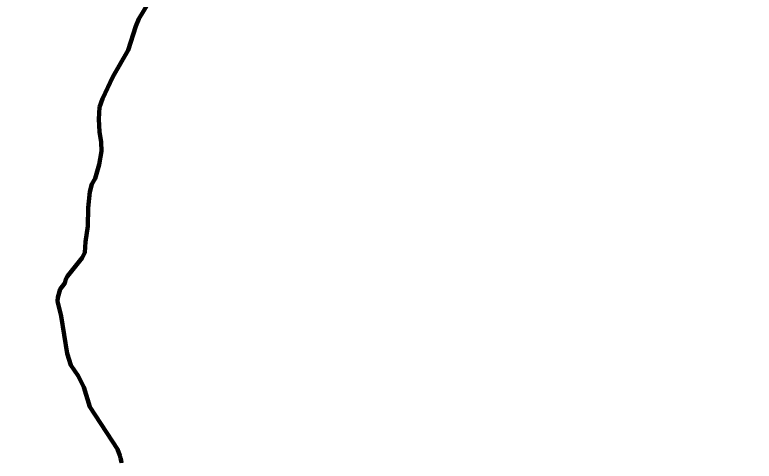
# Model space of a CAD drawing. Extents: x -1643653 to 4543381, y 1624270 to 13878484.
# Drawn here: x 738239 to 742407, y 8967525 to 8970042 of the extents above; entities that cross this region are included whole.
import ezdxf

# ---------------------------------------------------------------- set-up
doc = ezdxf.new("R2010")
doc.units = 0
doc.header["$LTSCALE"] = 200
for name, color, linetype, lineweight in [('24', 7, 'Continuous', 25), ('26', 7, 'Continuous', 106), ('53', 7, 'Continuous', 106), ('60', 7, 'Continuous', 13), ('9', 7, 'Continuous', 90)]:
    doc.layers.add(name, color=color, linetype=linetype, lineweight=lineweight)

msp = doc.modelspace()

# ---------------------------------------------------------------- linework, layer by layer
at = {"layer": '24', "lineweight": 53}
for points in [[(739028.1, 8970169.5), (738938.6, 8970019), (738921.2, 8969978.8), (738878.8, 8969842.3), (738791.5, 8969691.8), (738791.5, 8969691.8), (738733.8, 8969568.4), (738716.4, 8969521.7)], [(738716.4, 8969521.7), (738712.1, 8969454.1), (738717.3, 8969381.7), (738726.3, 8969324), (738727.4, 8969273.7), (738715.5, 8969198), (738691.5, 8969119), (738673.7, 8969086.8), (738662.6, 8969043.4), (738652.4, 8968953.5), (738651, 8968849.4), (738637.2, 8968762.8), (738633.9, 8968702.3), (738619.6, 8968671), (738536.5, 8968568.4), (738527.1, 8968550.9), (738521.9, 8968529), (738494.8, 8968495.2), (738481.7, 8968447.9), (738480.1, 8968427.4), (738500, 8968342), (738533.5, 8968133), (738555.2, 8968065.6), (738596.3, 8968005.9), (738628.6, 8967942.3), (738661.9, 8967831), (738818, 8967592.6), (738830.4, 8967556.3)], [(738830.4, 8967556.3), (738834.2, 8967542.6), (738837.7, 8967529), (738840.7, 8967516.2)]]:
    msp.add_lwpolyline(points, dxfattribs=at)
at = {"layer": '26'}
msp.add_spline([(738865.3, 8967422.1), (739557.2, 8967298.3), (740701.8, 8967013.8), (741413.3, 8966731.2), (743000.3, 8965872.6), (743559.1, 8965590.5), (744439.9, 8965968.4), (745374, 8966727.6), (746233.2, 8967779.5), (746809, 8968247.7), (747844.5, 8968942.9), (749056.2, 8969268.5), (750229.7, 8969581.6), (752050.8, 8969574.1), (752518.4, 8968949.1), (753046.2, 8967700.6), (754351.7, 8964009.2), (754013.3, 8962799.9), (754158.3, 8961590.6), (754279.2, 8959994.3), (754448.4, 8958857.5), (755069.1, 8957779.3), (755600.9, 8957368.1), (756072.3, 8957077.8), (756075.9, 8956332), (756399.8, 8955071.7), (756665.8, 8954671.3), (757824.9, 8954152.2), (758684.7, 8953765.2), (759807.2, 8953486.2), (759964.3, 8952494.5), (759785.3, 8951475.9), (759658.7, 8951007.7), (759460.5, 8950660.7), (759411.1, 8950095.7), (759130.3, 8949726.7), (759168.8, 8949567), (759377.9, 8949449), (759532.1, 8949168), (759383.5, 8948839.9), (759243.4, 8946764.2), (759236.6, 8946560.6)], degree=3, dxfattribs=at)
at = {"layer": '53'}
for points in [[(739028.1, 8970169.5), (738938.6, 8970019), (738921.2, 8969978.8), (738878.8, 8969842.3), (738791.5, 8969691.8), (738791.5, 8969691.8), (738733.8, 8969568.4), (738716.4, 8969521.7)], [(738716.4, 8969521.7), (738712.1, 8969454.1), (738717.3, 8969381.7), (738726.3, 8969324), (738727.4, 8969273.7), (738715.5, 8969198), (738691.5, 8969119), (738673.7, 8969086.8), (738662.6, 8969043.4), (738652.4, 8968953.5), (738651, 8968849.4), (738637.2, 8968762.8), (738633.9, 8968702.3), (738619.6, 8968671), (738536.5, 8968568.4), (738527.1, 8968550.9), (738521.9, 8968529), (738494.8, 8968495.2), (738481.7, 8968447.9), (738480.1, 8968427.4), (738500, 8968342), (738533.5, 8968133), (738555.2, 8968065.6), (738596.3, 8968005.9), (738628.6, 8967942.3), (738661.9, 8967831), (738818, 8967592.6), (738830.4, 8967556.3)], [(738830.4, 8967556.3), (738834.2, 8967542.6), (738837.7, 8967529), (738840.7, 8967516.2)]]:
    msp.add_lwpolyline(points, dxfattribs=at)
at = {"layer": '60', "lineweight": 25}
msp.add_spline([(814781, 9009175.5), (814787.2, 9009173.4), (814796.9, 9009173.4), (814799.4, 9009172.4), (814805.1, 9009174.5), (814805.6, 9009176.5), (814811.7, 9009179.5), (814811.7, 9009179.5), (814801.5, 9009181), (814790.7, 9009181.5), (814784.1, 9009183.1), (814777.4, 9009185.1), (814778.4, 9009175.5)], degree=3, dxfattribs=at)
at = {"layer": '9'}
for points in [[(739028.1, 8970169.5), (738938.6, 8970019), (738921.2, 8969978.8), (738878.8, 8969842.3), (738791.5, 8969691.8), (738791.5, 8969691.8), (738733.8, 8969568.4), (738716.4, 8969521.7)], [(738716.4, 8969521.7), (738712.1, 8969454.1), (738717.3, 8969381.7), (738726.3, 8969324), (738727.4, 8969273.7), (738715.5, 8969198), (738691.5, 8969119), (738673.7, 8969086.8), (738662.6, 8969043.4), (738652.4, 8968953.5), (738651, 8968849.4), (738637.2, 8968762.8), (738633.9, 8968702.3), (738619.6, 8968671), (738536.5, 8968568.4), (738527.1, 8968550.9), (738521.9, 8968529), (738494.8, 8968495.2), (738481.7, 8968447.9), (738480.1, 8968427.4), (738500, 8968342), (738533.5, 8968133), (738555.2, 8968065.6), (738596.3, 8968005.9), (738628.6, 8967942.3), (738661.9, 8967831), (738818, 8967592.6), (738830.4, 8967556.3)], [(738830.4, 8967556.3), (738834.2, 8967542.6), (738837.7, 8967529), (738840.7, 8967516.2)]]:
    msp.add_lwpolyline(points, dxfattribs=at)

doc.saveas('drawing.dxf')
